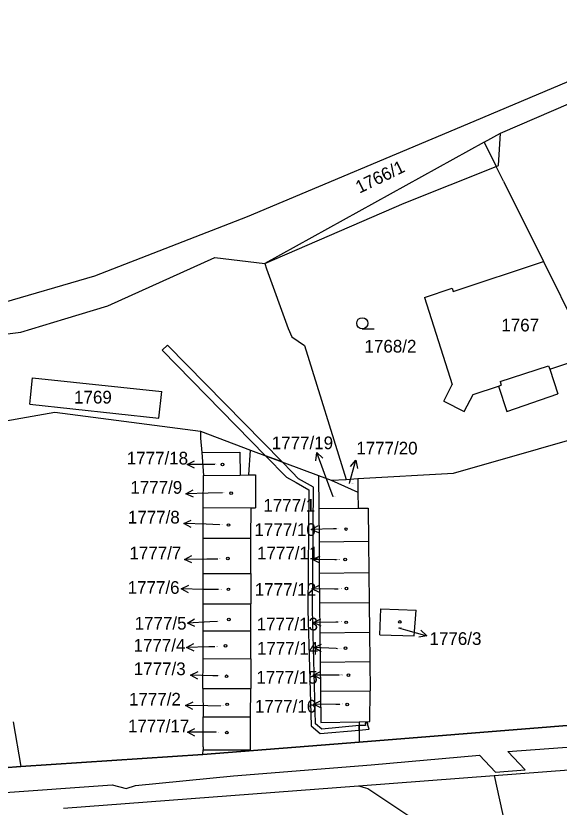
# Model space of a CAD drawing. Extents: x -785744 to -782822, y -1067550 to -1063910.
# Drawn here: x -784252.9 to -784180.1, y -1064526.3 to -1064420.3 of the extents above; entities that cross this region are included whole.
import ezdxf

# ---------------------------------------------------------------- set-up
doc = ezdxf.new("R2010")
doc.units = 0
for name, color, linetype in [('Hranice obce', 7, 'Continuous'), ('Hranice parcel', 7, 'Continuous'), ('Parcelní čísla', 7, 'Continuous'), ('Pop_ČP_popisy', 7, 'Continuous'), ('Vnitřní kresba', 7, 'Continuous'), ('Věcná břemena k části', 7, 'Continuous'), ('Značky budov', 7, 'Continuous'), ('Značky kultur', 7, 'Continuous')]:
    doc.layers.add(name, color=color, linetype=linetype)

msp = doc.modelspace()

# ---------------------------------------------------------------- linework, layer by layer
at = {"layer": 'Hranice obce'}
msp.add_lwpolyline([(-784407.29, -1064462.42), (-784395.03, -1064456.02), (-784391.22, -1064457.36), (-784382.48, -1064460.46), (-784380.58, -1064461.14), (-784354.14, -1064468.82), (-784333.27, -1064468.38), (-784255.49, -1064459), (-784242.28, -1064455.12), (-784221.82, -1064447.2), (-784192.32, -1064434.79), (-784158.03, -1064420.3)], dxfattribs=at)
at = {"layer": 'Hranice parcel'}
for p, q in [((-784190.13, -1064437.22), (-784187.94, -1064436.01)), ((-784190.13, -1064437.22), (-784219.53, -1064453.5)), ((-784190.13, -1064437.22), (-784188.51, -1064440.49)), ((-784187.53, -1064442.46), (-784188.51, -1064440.49)), ((-784187.53, -1064442.46), (-784182.19, -1064453.23)), ((-784194.26, -1064457.23), (-784182.19, -1064453.23)), ((-784182.19, -1064453.23), (-784175.94, -1064465.86)), ((-784181.34, -1064467.65), (-784175.94, -1064465.86))]:
    msp.add_line(p, q, dxfattribs=at)
for points in [[(-784187.94, -1064436.01), (-784167.11, -1064427.04)], [(-784240.53, -1064459.17), (-784226.22, -1064452.68)], [(-784226.22, -1064452.68), (-784219.53, -1064453.5)], [(-784219.53, -1064453.5), (-784219.27, -1064454.2)], [(-784219.27, -1064454.2), (-784216.37, -1064462.22)], [(-784198.1, -1064458.03), (-784194.4, -1064456.8)], [(-784194.4, -1064456.8), (-784194.26, -1064457.23)], [(-784198.1, -1064458.03), (-784194.39, -1064469.69)], [(-784246.32, -1064460.9), (-784240.53, -1064459.17)], [(-784252.22, -1064462.67), (-784246.32, -1064460.9)], [(-784216.37, -1064462.22), (-784215.89, -1064463.3)], [(-784297.79, -1064468.37), (-784252.22, -1064462.67)], [(-784215.89, -1064463.3), (-784214.19, -1064464.47)], [(-784214.19, -1064464.47), (-784208.62, -1064482.41)], [(-784181.34, -1064467.65), (-784180.25, -1064470.97)], [(-784250.91, -1064471.46), (-784250.62, -1064468.81)], [(-784250.62, -1064468.81), (-784233.32, -1064470.66)], [(-784195.53, -1064471.92), (-784194.39, -1064469.69)], [(-784233.69, -1064474.2), (-784233.32, -1064470.66)], [(-784191.58, -1064471.02), (-784188.21, -1064469.91)], [(-784188.21, -1064469.91), (-784187.09, -1064473.32)], [(-784251.01, -1064472.35), (-784250.91, -1064471.46)], [(-784195.53, -1064471.92), (-784192.79, -1064473.31)], [(-784192.79, -1064473.31), (-784191.58, -1064471.02)], [(-784187.09, -1064473.32), (-784180.25, -1064470.97)], [(-784251.01, -1064472.35), (-784233.69, -1064474.2)], [(-784286.84, -1064480.33), (-784247.65, -1064473.41)], [(-784247.65, -1064473.41), (-784228.11, -1064475.97)], [(-784194.24, -1064481.59), (-784171.43, -1064475.06)], [(-784228.11, -1064475.97), (-784228.11, -1064476.88)], [(-784228.11, -1064475.97), (-784221.43, -1064478.48)], [(-784228.11, -1064476.88), (-784227.93, -1064478.82)], [(-784227.93, -1064478.82), (-784227.74, -1064481.89)], [(-784221.66, -1064481.81), (-784221.43, -1064478.48)], [(-784221.43, -1064478.48), (-784212.33, -1064481.89)], [(-784227.75, -1064486.2), (-784227.74, -1064481.89)], [(-784227.74, -1064481.89), (-784222.8, -1064481.83)], [(-784222.8, -1064481.83), (-784221.66, -1064481.81)], [(-784221.66, -1064481.81), (-784220.76, -1064481.8)], [(-784220.76, -1064481.8), (-784220.74, -1064486.21)], [(-784212.33, -1064481.89), (-784210.62, -1064482.53)], [(-784212.33, -1064481.89), (-784212.29, -1064486.33)], [(-784210.62, -1064482.53), (-784208.62, -1064482.41)], [(-784210.62, -1064482.53), (-784207.03, -1064484.12)], [(-784208.62, -1064482.41), (-784207.04, -1064482.32)], [(-784207.04, -1064482.32), (-784194.24, -1064481.59)], [(-784207.04, -1064482.32), (-784207.03, -1064484.12)], [(-784207.03, -1064484.12), (-784207.02, -1064486.28)], [(-784227.76, -1064490.3), (-784227.75, -1064486.2)], [(-784227.75, -1064486.2), (-784221.36, -1064486.21)], [(-784221.37, -1064490.31), (-784221.36, -1064486.21)], [(-784221.36, -1064486.21), (-784220.74, -1064486.21)], [(-784212.29, -1064486.33), (-784207.02, -1064486.28)], [(-784212.29, -1064486.33), (-784212.25, -1064490.77)], [(-784207.02, -1064486.28), (-784205.65, -1064486.27)], [(-784205.65, -1064486.27), (-784205.61, -1064490.71)], [(-784227.77, -1064495.04), (-784227.76, -1064490.3)], [(-784227.76, -1064490.3), (-784221.37, -1064490.31)], [(-784221.38, -1064495.05), (-784221.37, -1064490.31)], [(-784212.25, -1064490.77), (-784205.61, -1064490.71)], [(-784212.25, -1064490.77), (-784212.21, -1064494.97)], [(-784205.61, -1064490.71), (-784205.56, -1064494.9)], [(-784227.78, -1064499.09), (-784227.77, -1064495.04)], [(-784227.77, -1064495.04), (-784221.38, -1064495.05)], [(-784221.38, -1064495.05), (-784221.38, -1064499.11)], [(-784212.21, -1064494.97), (-784205.56, -1064494.9)], [(-784212.21, -1064494.97), (-784212.17, -1064498.96)], [(-784205.56, -1064494.9), (-784205.53, -1064498.9)], [(-784227.78, -1064499.09), (-784221.38, -1064499.11)], [(-784227.78, -1064502.69), (-784227.78, -1064499.09)], [(-784221.39, -1064502.7), (-784221.38, -1064499.11)], [(-784212.17, -1064498.96), (-784205.53, -1064498.9)], [(-784212.17, -1064498.96), (-784212.13, -1064502.97)], [(-784205.53, -1064498.9), (-784205.49, -1064502.9)], [(-784204.12, -1064503.23), (-784203.98, -1064499.76)], [(-784203.98, -1064499.76), (-784199.24, -1064499.95)], [(-784199.5, -1064503.4), (-784199.24, -1064499.95)], [(-784227.79, -1064506.44), (-784227.78, -1064502.69)], [(-784227.78, -1064502.69), (-784221.39, -1064502.7)], [(-784221.4, -1064506.45), (-784221.39, -1064502.7)], [(-784212.13, -1064502.97), (-784205.49, -1064502.9)], [(-784212.13, -1064502.97), (-784212.09, -1064506.89)], [(-784205.49, -1064502.9), (-784205.45, -1064506.82)], [(-784204.12, -1064503.23), (-784199.5, -1064503.4)], [(-784227.8, -1064510.43), (-784227.79, -1064506.44)], [(-784227.79, -1064506.44), (-784221.4, -1064506.45)], [(-784221.4, -1064506.45), (-784221.4, -1064510.44)], [(-784212.09, -1064506.89), (-784205.45, -1064506.82)], [(-784212.09, -1064506.89), (-784212.06, -1064510.81)], [(-784205.45, -1064506.82), (-784205.41, -1064510.74)], [(-784206.86, -1064517.62), (-784076.44, -1064507.19)], [(-784227.8, -1064510.43), (-784221.4, -1064510.44)], [(-784227.8, -1064510.43), (-784227.75, -1064514.25)], [(-784221.41, -1064514.24), (-784221.4, -1064510.44)], [(-784212.06, -1064510.81), (-784205.41, -1064510.74)], [(-784212.06, -1064510.81), (-784212.01, -1064514.99)], [(-784205.46, -1064514.88), (-784205.41, -1064510.74)], [(-784227.79, -1064518.25), (-784227.75, -1064514.25)], [(-784227.75, -1064514.25), (-784221.41, -1064514.24)], [(-784221.42, -1064518.24), (-784221.41, -1064514.24)], [(-784253.22, -1064514.91), (-784252.21, -1064520.9)], [(-784212.01, -1064514.99), (-784206.87, -1064514.9)], [(-784206.87, -1064514.9), (-784205.46, -1064514.88)], [(-784206.87, -1064514.9), (-784206.86, -1064517.62)], [(-784227.8, -1064519.3), (-784206.86, -1064517.62)], [(-784227.79, -1064518.25), (-784227.79, -1064518.65)], [(-784221.42, -1064518.64), (-784221.42, -1064518.24)], [(-784252.21, -1064520.9), (-784227.8, -1064519.3)], [(-784227.8, -1064519.3), (-784227.79, -1064518.65)], [(-784227.79, -1064518.65), (-784221.42, -1064518.64)], [(-784188.77, -1064522.09), (-784150.56, -1064519.2)], [(-784316.01, -1064525.88), (-784252.21, -1064520.9)], [(-784206.97, -1064523.47), (-784188.77, -1064522.09)], [(-784188.77, -1064522.09), (-784186.95, -1064530.47)], [(-784246.48, -1064526.46), (-784206.97, -1064523.47)], [(-784206.97, -1064523.47), (-784205.71, -1064523.86)], [(-784205.71, -1064523.86), (-784199.81, -1064527.78)]]:
    msp.add_lwpolyline(points, dxfattribs=at)
at = {"layer": 'Pop_ČP_popisy'}
for p, q in [((-784211.52, -1064481.62), (-784212.55, -1064478.8)), ((-784208.1, -1064482.75), (-784207.3, -1064479.86)), ((-784226.92, -1064480.42), (-784229.92, -1064480.42)), ((-784227.08, -1064484.27), (-784230.08, -1064484.34)), ((-784227.38, -1064488.43), (-784230.38, -1064488.33)), ((-784210.31, -1064489.04), (-784213.31, -1064489.14)), ((-784227.27, -1064493.1), (-784230.27, -1064493.13)), ((-784210.11, -1064493.2), (-784213.11, -1064493.13)), ((-784227.71, -1064497.15), (-784230.71, -1064497.08)), ((-784210.19, -1064497.11), (-784213.19, -1064497.08)), ((-784226.9, -1064501.5), (-784229.89, -1064501.68)), ((-784209.99, -1064501.54), (-784212.99, -1064501.61)), ((-784200.67, -1064502.56), (-784197.78, -1064503.37)), ((-784227.01, -1064504.87), (-784230.01, -1064504.96)), ((-784209.95, -1064505.1), (-784212.95, -1064504.96)), ((-784226.47, -1064508.74), (-784229.47, -1064508.65)), ((-784210.03, -1064508.66), (-784213.03, -1064508.66)), ((-784227.13, -1064512.77), (-784230.13, -1064512.72)), ((-784209.99, -1064512.56), (-784212.99, -1064512.53)), ((-784226.87, -1064516.31), (-784229.87, -1064516.31))]:
    msp.add_line(p, q, dxfattribs=at)
for points in [[(-784212.68, -1064479.91), (-784212.55, -1064478.8), (-784211.74, -1064479.57)], [(-784228.92, -1064480.92), (-784229.92, -1064480.42), (-784228.92, -1064479.92)], [(-784208.05, -1064480.69), (-784207.3, -1064479.86), (-784207.09, -1064480.95)], [(-784226.21, -1064480.42), (-784226.92, -1064480.42)], [(-784210.37, -1064484.77), (-784211.52, -1064481.62)], [(-784208.16, -1064482.98), (-784208.1, -1064482.75)], [(-784229.07, -1064484.81), (-784230.08, -1064484.34), (-784229.09, -1064483.82)], [(-784225.2, -1064484.23), (-784227.08, -1064484.27)], [(-784229.4, -1064488.86), (-784230.38, -1064488.33), (-784229.36, -1064487.86)], [(-784225.58, -1064488.49), (-784227.38, -1064488.43)], [(-784212.29, -1064489.6), (-784213.31, -1064489.14), (-784212.33, -1064488.61)], [(-784209.92, -1064489.03), (-784210.31, -1064489.04)], [(-784229.27, -1064493.62), (-784230.27, -1064493.13), (-784229.27, -1064492.62)], [(-784225.82, -1064493.09), (-784227.27, -1064493.1)], [(-784212.12, -1064493.66), (-784213.11, -1064493.13), (-784212.1, -1064492.66)], [(-784209.92, -1064493.2), (-784210.11, -1064493.2)], [(-784229.72, -1064497.61), (-784230.71, -1064497.08), (-784229.7, -1064496.61)], [(-784225.72, -1064497.19), (-784227.71, -1064497.15)], [(-784212.2, -1064497.59), (-784213.19, -1064497.08), (-784212.18, -1064496.59)], [(-784209.67, -1064497.12), (-784210.19, -1064497.11)], [(-784228.87, -1064502.12), (-784229.89, -1064501.68), (-784228.93, -1064501.12)], [(-784225.83, -1064501.44), (-784226.9, -1064501.5)], [(-784211.98, -1064502.09), (-784212.99, -1064501.61), (-784212, -1064501.09)], [(-784209.67, -1064501.53), (-784209.99, -1064501.54)], [(-784201.58, -1064502.31), (-784200.67, -1064502.56)], [(-784198.61, -1064502.62), (-784197.78, -1064503.37), (-784198.88, -1064503.58)], [(-784228.99, -1064505.43), (-784230.01, -1064504.96), (-784229.02, -1064504.43)], [(-784211.97, -1064505.51), (-784212.95, -1064504.96), (-784211.92, -1064504.51)], [(-784226.22, -1064504.84), (-784227.01, -1064504.87)], [(-784209.75, -1064505.11), (-784209.95, -1064505.1)], [(-784228.48, -1064509.18), (-784229.47, -1064508.65), (-784228.45, -1064508.18)], [(-784225.8, -1064508.76), (-784226.47, -1064508.74)], [(-784212.03, -1064509.16), (-784213.03, -1064508.66), (-784212.03, -1064508.16)], [(-784209.56, -1064508.66), (-784210.03, -1064508.66)], [(-784212, -1064513.04), (-784212.99, -1064512.53), (-784211.98, -1064512.04)], [(-784229.14, -1064513.24), (-784230.13, -1064512.72), (-784229.12, -1064512.24)], [(-784225.45, -1064512.8), (-784227.13, -1064512.77)], [(-784209.44, -1064512.57), (-784209.99, -1064512.56)], [(-784228.87, -1064516.81), (-784229.87, -1064516.31), (-784228.87, -1064515.81)], [(-784226.03, -1064516.31), (-784226.87, -1064516.31)]]:
    msp.add_lwpolyline(points, dxfattribs=at)
at = {"layer": 'Vnitřní kresba'}
for p, q in [((-784200.86, -1064445.41), (-784188.51, -1064440.49)), ((-784188.51, -1064440.49), (-784188.18, -1064440.36))]:
    msp.add_line(p, q, dxfattribs=at)
for points in [[(-784188.18, -1064440.36), (-784187.94, -1064436.01)], [(-784219.53, -1064453.5), (-784200.86, -1064445.41)], [(-784187.98, -1064469.31), (-784181.5, -1064467.18)], [(-784181.5, -1064467.18), (-784181.34, -1064467.65)], [(-784188.21, -1064469.91), (-784187.82, -1064469.78)], [(-784187.98, -1064469.31), (-784187.82, -1064469.78)], [(-784227.93, -1064478.82), (-784222.84, -1064478.75)], [(-784222.84, -1064478.75), (-784222.8, -1064481.83)]]:
    msp.add_lwpolyline(points, dxfattribs=at)
at = {"layer": 'Věcná břemena k části'}
for points in [[(-784232.53, -1064464.42), (-784233.25, -1064465.12)], [(-784217.19, -1064480.07), (-784232.53, -1064464.42)], [(-784233.25, -1064465.12), (-784219.4, -1064479.24)], [(-784219.4, -1064479.24), (-784217.19, -1064480.07)], [(-784217.19, -1064480.07), (-784219.4, -1064479.24)], [(-784219.4, -1064479.24), (-784216.59, -1064482.11)], [(-784215.87, -1064481.41), (-784217.19, -1064480.07)], [(-784214.99, -1064482.33), (-784215.87, -1064481.41)], [(-784216.59, -1064482.11), (-784215.33, -1064482.83)], [(-784213, -1064483.47), (-784214.99, -1064482.33)], [(-784215.33, -1064482.83), (-784213.6, -1064483.81)], [(-784213.14, -1064499.89), (-784213, -1064483.47)], [(-784213.6, -1064483.81), (-784213.74, -1064499.89)], [(-784213.74, -1064499.89), (-784213.32, -1064515.45)], [(-784212.72, -1064515.17), (-784213.14, -1064499.89)], [(-784076.44, -1064507.19), (-784206.86, -1064517.62)], [(-784211.89, -1064515.87), (-784212.72, -1064515.17)], [(-784206.87, -1064515.41), (-784211.89, -1064515.87)], [(-784206.04, -1064515.4), (-784206.87, -1064515.41)], [(-784206.87, -1064515.41), (-784206.87, -1064516.01)], [(-784206.87, -1064516.01), (-784206.87, -1064515.41)], [(-784205.72, -1064515.07), (-784206.07, -1064515.1)], [(-784206.07, -1064515.1), (-784206.04, -1064515.4)], [(-784205.69, -1064515.37), (-784205.72, -1064515.07)], [(-784205.51, -1064515.89), (-784205.69, -1064515.37)], [(-784213.32, -1064515.45), (-784212.09, -1064516.49)], [(-784212.09, -1064516.49), (-784206.87, -1064516.01)], [(-784206.87, -1064516.01), (-784205.51, -1064515.89)], [(-784186.96, -1064518.89), (-784166.18, -1064517.38)], [(-784206.86, -1064517.62), (-784227.8, -1064519.3)], [(-784227.8, -1064519.3), (-784252.21, -1064520.9)], [(-784205.27, -1064520.67), (-784190.73, -1064519.39)], [(-784190.73, -1064519.39), (-784188.59, -1064521.65)], [(-784184.63, -1064521.35), (-784186.96, -1064518.89)], [(-784223.7, -1064522.16), (-784205.27, -1064520.67)], [(-784252.21, -1064520.9), (-784316.01, -1064525.88)], [(-784188.59, -1064521.65), (-784184.63, -1064521.35)], [(-784236.86, -1064523.43), (-784223.7, -1064522.16)], [(-784270.57, -1064525.55), (-784239.96, -1064523.33)], [(-784239.96, -1064523.33), (-784238.1, -1064523.84)], [(-784238.1, -1064523.84), (-784236.86, -1064523.43)]]:
    msp.add_lwpolyline(points, dxfattribs=at)
at = {"layer": 'Značky budov'}
for centre in [(-784225.17, -1064480.42), (-784224.03, -1064484.26), (-784224.37, -1064488.53), (-784208.63, -1064489.07), (-784224.45, -1064493.02), (-784208.75, -1064493.16), (-784224.39, -1064497.15), (-784208.58, -1064497.04), (-784224.32, -1064501.2), (-784208.62, -1064501.57), (-784201.42, -1064501.52), (-784224.78, -1064504.72), (-784208.7, -1064505.03), (-784224.63, -1064508.8), (-784208.31, -1064508.66), (-784224.55, -1064512.56), (-784208.46, -1064512.57), (-784224.6, -1064516.35)]:
    msp.add_circle(centre, 0.175, dxfattribs=at)
at = {"layer": 'Značky kultur'}
msp.add_line((-784206.45, -1064462.25), (-784204.85, -1064462.25), dxfattribs=at)
msp.add_circle((-784206.45, -1064461.5), 0.75, dxfattribs=at)

# ---------------------------------------------------------------- texts
at = {"layer": 'Parcelní čísla'}
msp.add_text('1766/1', height=1.7, rotation=25.8479, dxfattribs=at).set_placement((-784206.84, -1064444.15))
for s, height, p in [('1767', 1.7, (-784187.82, -1064462.59)), ('1768/2', 1.7, (-784206.15, -1064465.42)), ('1769', 1.7, (-784245.07, -1064472.25)), ('1777/18', 0.1, (-784226.21, -1064480.42)), ('1777/20', 0.1, (-784208.16, -1064482.98)), ('1777/9', 0.1, (-784225.2, -1064484.23)), ('1777/1', 1.7, (-784219.71, -1064486.74)), ('1777/19', 0.1, (-784210.37, -1064484.77)), ('1777/8', 0.1, (-784225.58, -1064488.49)), ('1777/10', 0.1, (-784209.92, -1064489.03)), ('1777/7', 0.1, (-784225.82, -1064493.09)), ('1777/11', 0.1, (-784209.92, -1064493.2)), ('1777/6', 0.1, (-784225.72, -1064497.19)), ('1777/12', 0.1, (-784209.67, -1064497.12)), ('1777/5', 0.1, (-784225.83, -1064501.44)), ('1777/13', 0.1, (-784209.67, -1064501.53)), ('1776/3', 0.1, (-784201.58, -1064502.31)), ('1777/4', 0.1, (-784226.22, -1064504.84)), ('1777/14', 0.1, (-784209.75, -1064505.11)), ('1777/3', 0.1, (-784225.8, -1064508.76)), ('1777/15', 0.1, (-784209.56, -1064508.66)), ('1777/2', 0.1, (-784225.45, -1064512.8)), ('1777/16', 0.1, (-784209.44, -1064512.57)), ('1777/17', 0.1, (-784226.03, -1064516.31))]:
    msp.add_text(s, height=height, dxfattribs=at).set_placement(p)
at = {"layer": 'Pop_ČP_popisy'}
for s, p in [('1777/19', (-784218.58, -1064478.37)), ('1777/20', (-784207.26, -1064479.08)), ('1777/18', (-784238.01, -1064480.42)), ('1777/9', (-784237.53, -1064484.34)), ('1777/8', (-784237.86, -1064488.33)), ('1777/10', (-784220.9, -1064490)), ('1777/7', (-784237.65, -1064493.13)), ('1777/11', (-784220.55, -1064493.13)), ('1777/6', (-784237.89, -1064497.75)), ('1777/12', (-784220.86, -1064498.02)), ('1777/5', (-784236.95, -1064502.54)), ('1777/13', (-784220.6, -1064502.66)), ('1777/4', (-784237.1, -1064505.5)), ('1776/3', (-784197.44, -1064504.6)), ('1777/14', (-784220.57, -1064505.9)), ('1777/3', (-784237.07, -1064508.65)), ('1777/15', (-784220.65, -1064509.79)), ('1777/2', (-784237.71, -1064512.72)), ('1777/16', (-784220.84, -1064513.66)), ('1777/17', (-784237.85, -1064516.31))]:
    msp.add_text(s, height=1.7, dxfattribs=at).set_placement(p)

doc.saveas('drawing.dxf')
